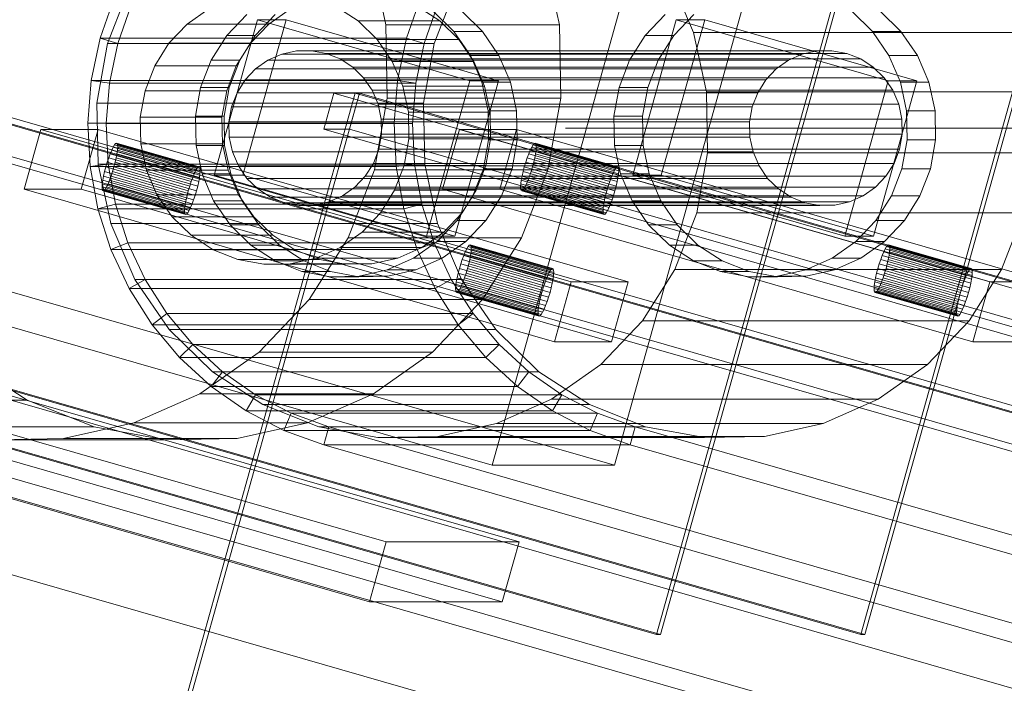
# Model space of a CAD drawing. Header units: millimetres. Extents: x -2233 to 61924, y -68080 to 6847.
# Tile 722 of 1022: x 18912 to 19071, y 2611 to 2717. Entities that reach past the tile are written whole.
import ezdxf

# ---------------------------------------------------------------- set-up
doc = ezdxf.new("R2010")
doc.units = ezdxf.units.MM
doc.layers.add('COTAS_P', color=1, linetype='Continuous', lineweight=0)
doc.layers.add('lateral_C10', color=7, linetype='Continuous', lineweight=0)
doc.dimstyles.new('R19_100', dxfattribs={"dimtxt": 250, "dimasz": 150, "dimexe": 150, "dimexo": 80, "dimgap": 100, "dimtad": 1, "dimtih": 1, "dimtoh": 1, "dimdsep": 46, "dimcen": 0.09, "dimadec": 0, "dimazin": 0, "dimtfac": 1, "dimtdec": 4, "dimtofl": 0, "dimtmove": 0, "dimatfit": 3, "dimfxl": 1, "dimtolj": 1, "dimtzin": 0, "dimarcsym": 0})

# ---------------------------------------------------------------- blocks, each defined once
blk = doc.blocks.new('DIM_R27_4')
at = {"layer": 'COTAS_P'}
for p, q in [((15248.37, 1279.09), (24311.82, 4109.09)), ((24311.82, 4109.09), (24155.23, 4107.34)), ((24311.82, 4109.09), (24182.05, 4021.43)), ((24580.07, 3250), (24311.82, 4109.09)), ((15248.37, 1279.09), (15378.14, 1366.76)), ((15248.37, 1279.09), (15404.97, 1280.85)), ((15516.62, 420), (15248.37, 1279.09))]:
    blk.add_line(p, q, dxfattribs=at)
blk.add_text('9495 P', height=250, rotation=17.3406, dxfattribs=at).set_placement((19750.29, 2789.55))
blk = doc.blocks.new('DIM_R27_20')
at = {"layer": 'COTAS_P'}
for p, q in [((19000, 2700), (19400, 2700)), ((19400, 2700), (19355, 2550)), ((19400, 0), (19400, 2700)), ((19400, 2700), (19445, 2550)), ((19400, 0), (19355, 150)), ((19400, 0), (19445, 150)), ((19000, 0), (19400, 0))]:
    blk.add_line(p, q, dxfattribs=at)
blk.add_text('2700 P', height=250, rotation=90, dxfattribs=at).set_placement((19300, 1350))

msp = doc.modelspace()

# ---------------------------------------------------------------- linework, layer by layer
at = {"layer": 'lateral_C10'}
for p, q in [((19057.692, 2772.386), (19014.653, 2618.451)), ((19015.31, 2618.451), (19058.349, 2772.386)), ((19090.572, 2772.386), (19047.533, 2618.451)), ((19048.19, 2618.451), (19091.229, 2772.386)), ((19017.759, 2751.545), (18988.17, 2645.715)), ((19007.898, 2645.715), (19037.487, 2751.545)), ((18971.053, 2716.595), (18968.581, 2728.087)), ((18996.529, 2728.087), (18999.001, 2716.595)), ((19020.622, 2715.388), (19016.759, 2724.374)), ((18929.781, 2722.758), (18926.246, 2713.635)), ((18978.853, 2713.635), (18982.389, 2722.758)), ((18927.334, 2720.985), (18925.043, 2714.453)), ((18927.89, 2713.635), (18930.051, 2719.797)), ((18974.362, 2714.453), (18976.654, 2720.985)), ((18979.371, 2719.797), (18977.209, 2713.635)), ((18942.568, 2719.209), (18939.075, 2716.748)), ((18948.646, 2718.27), (18945.425, 2714.883)), ((18950.028, 2714.883), (18953.249, 2718.27)), ((18952.226, 2716.748), (18955.72, 2719.209)), ((18966.603, 2717.259), (18963.024, 2719.589)), ((18976.175, 2719.589), (18979.755, 2717.259)), ((18982.018, 2715.563), (18978.677, 2718.828)), ((18983.28, 2718.828), (18986.621, 2715.563)), ((19016.049, 2718.27), (19012.828, 2714.883)), ((19017.431, 2714.883), (19020.652, 2718.27)), ((19049.422, 2715.563), (19046.081, 2718.828)), ((19050.684, 2718.828), (19054.025, 2715.563)), ((18939.075, 2716.748), (18936.122, 2713.643)), ((18939.075, 2716.748), (18952.226, 2716.748)), ((18943.418, 2692.401), (18950.411, 2717.416)), ((18948.021, 2692.401), (18955.015, 2717.416)), ((18949.274, 2713.643), (18952.226, 2716.748)), ((18984.576, 2707.599), (18950.411, 2717.416)), ((18950.411, 2717.416), (18955.015, 2717.416)), ((18955.015, 2717.416), (18989.179, 2707.599)), ((18969.666, 2714.266), (18966.603, 2717.259)), ((18966.603, 2717.259), (18979.755, 2717.259)), ((18971.266, 2704.835), (18971.053, 2716.595)), ((18971.053, 2716.595), (18999.001, 2716.595)), ((18979.755, 2717.259), (18982.818, 2714.266)), ((18999.001, 2716.595), (18999.213, 2704.835)), ((19010.821, 2692.401), (19017.815, 2717.416)), ((19015.424, 2692.401), (19022.418, 2717.416)), ((19051.979, 2707.599), (19017.815, 2717.416)), ((19017.815, 2717.416), (19022.418, 2717.416)), ((19022.418, 2717.416), (19056.582, 2707.599)), ((18945.425, 2714.883), (18942.918, 2710.924)), ((18945.425, 2714.883), (18950.028, 2714.883)), ((18947.521, 2710.924), (18950.028, 2714.883)), ((18984.667, 2711.699), (18982.018, 2715.563)), ((18982.018, 2715.563), (18986.621, 2715.563)), ((18986.621, 2715.563), (18989.27, 2711.699)), ((19012.828, 2714.883), (19010.321, 2710.924)), ((19012.828, 2714.883), (19017.431, 2714.883)), ((19014.924, 2710.924), (19017.431, 2714.883)), ((19022.682, 2705.812), (19020.622, 2715.388)), ((19020.622, 2715.388), (19073.23, 2715.388)), ((19052.07, 2711.699), (19049.422, 2715.563)), ((19049.422, 2715.563), (19054.025, 2715.563)), ((19054.025, 2715.563), (19056.674, 2711.699)), ((18925.043, 2714.453), (18923.612, 2707.674)), ((18926.246, 2713.635), (18924.534, 2703.988)), ((18927.89, 2713.635), (18925.043, 2714.453)), ((18925.043, 2714.453), (18974.362, 2714.453)), ((18978.853, 2713.635), (18926.246, 2713.635)), ((18926.54, 2707.24), (18927.89, 2713.635)), ((18977.209, 2713.635), (18927.89, 2713.635)), ((18936.122, 2713.643), (18933.824, 2710.014)), ((18936.122, 2713.643), (18949.274, 2713.643)), ((18946.976, 2710.014), (18949.274, 2713.643)), ((18972.094, 2710.724), (18969.666, 2714.266)), ((18969.666, 2714.266), (18982.818, 2714.266)), ((18972.932, 2707.674), (18974.362, 2714.453)), ((18974.362, 2714.453), (18977.209, 2713.635)), ((18977.209, 2713.635), (18975.86, 2707.24)), ((18977.141, 2703.988), (18978.853, 2713.635)), ((18982.818, 2714.266), (18985.246, 2710.724)), ((18954.283, 2711.893), (18952.068, 2710.914)), ((18956.645, 2712.415), (18954.283, 2711.893)), ((18954.283, 2711.893), (19038.127, 2711.893)), ((18959.062, 2712.46), (18956.645, 2712.415)), ((18956.645, 2712.415), (19040.489, 2712.415)), ((18961.441, 2712.026), (18959.062, 2712.46)), ((18959.062, 2712.46), (19042.905, 2712.46)), ((18963.69, 2711.13), (18961.441, 2712.026)), ((18961.441, 2712.026), (19045.284, 2712.026)), ((18986.521, 2707.386), (18984.667, 2711.699)), ((18984.667, 2711.699), (18989.27, 2711.699)), ((18989.27, 2711.699), (18991.124, 2707.386)), ((19035.911, 2710.914), (19038.127, 2711.893)), ((19038.127, 2711.893), (19040.489, 2712.415)), ((19040.489, 2712.415), (19042.905, 2712.46)), ((19042.905, 2712.46), (19045.284, 2712.026)), ((19045.284, 2712.026), (19047.534, 2711.13)), ((19053.925, 2707.386), (19052.07, 2711.699)), ((19052.07, 2711.699), (19056.674, 2711.699)), ((19056.674, 2711.699), (19058.528, 2707.386)), ((18942.918, 2710.924), (18941.22, 2706.545)), ((18942.918, 2710.924), (18947.521, 2710.924)), ((18945.824, 2706.545), (18947.521, 2710.924)), ((18952.068, 2710.914), (18950.083, 2709.516)), ((18952.068, 2710.914), (19035.911, 2710.914)), ((18965.724, 2709.806), (18963.69, 2711.13)), ((18963.69, 2711.13), (19047.534, 2711.13)), ((18973.794, 2706.771), (18972.094, 2710.724)), ((18972.094, 2710.724), (18985.246, 2710.724)), ((18985.246, 2710.724), (18986.946, 2706.771)), ((19010.321, 2710.924), (19008.624, 2706.545)), ((19010.321, 2710.924), (19014.924, 2710.924)), ((19013.227, 2706.545), (19014.924, 2710.924)), ((19033.926, 2709.516), (19035.911, 2710.914)), ((19047.534, 2711.13), (19049.568, 2709.806)), ((18933.824, 2710.014), (18932.268, 2705.999)), ((18933.824, 2710.014), (18946.976, 2710.014)), ((18945.42, 2705.999), (18946.976, 2710.014)), ((18950.083, 2709.516), (18948.405, 2707.752)), ((18950.083, 2709.516), (19033.926, 2709.516)), ((18967.465, 2708.106), (18965.724, 2709.806)), ((18965.724, 2709.806), (19049.568, 2709.806)), ((19032.249, 2707.752), (19033.926, 2709.516)), ((19049.568, 2709.806), (19051.308, 2708.106)), ((18923.612, 2707.674), (18923.067, 2700.763)), ((18926.54, 2707.24), (18923.612, 2707.674)), ((18923.612, 2707.674), (18972.932, 2707.674)), ((18926.026, 2700.72), (18926.54, 2707.24)), ((18975.86, 2707.24), (18926.54, 2707.24)), ((18948.405, 2707.752), (18947.1, 2705.689)), ((18948.405, 2707.752), (19032.249, 2707.752)), ((18968.844, 2706.093), (18967.465, 2708.106)), ((18967.465, 2708.106), (19051.308, 2708.106)), ((18972.386, 2700.763), (18972.932, 2707.674)), ((18972.932, 2707.674), (18975.86, 2707.24)), ((18975.86, 2707.24), (18975.345, 2700.72)), ((18984.576, 2707.599), (18977.582, 2682.584)), ((18982.185, 2682.584), (18989.179, 2707.599)), ((18989.179, 2707.599), (18984.576, 2707.599)), ((18987.51, 2702.79), (18986.521, 2707.386)), ((18986.521, 2707.386), (18991.124, 2707.386)), ((18991.124, 2707.386), (18992.113, 2702.79)), ((19030.943, 2705.689), (19032.249, 2707.752)), ((19051.979, 2707.599), (19044.985, 2682.584)), ((19049.589, 2682.584), (19056.582, 2707.599)), ((19051.308, 2708.106), (19052.687, 2706.093)), ((19056.582, 2707.599), (19051.979, 2707.599)), ((19054.913, 2702.79), (19053.925, 2707.386)), ((19053.925, 2707.386), (19058.528, 2707.386)), ((19058.528, 2707.386), (19059.516, 2702.79)), ((27725.675, 167.441), (18892.814, 2705.62)), ((18893.471, 2705.62), (27726.332, 167.441)), ((18896.924, 2705.62), (27729.785, 167.441)), ((18932.268, 2705.999), (18931.515, 2701.755)), ((18945.42, 2705.999), (18932.268, 2705.999)), ((18937.622, 2603.637), (18966.136, 2705.62)), ((18938.28, 2603.637), (18966.793, 2705.62)), ((18941.22, 2706.545), (18940.399, 2701.914)), ((18945.824, 2706.545), (18941.22, 2706.545)), ((18944.667, 2701.755), (18945.42, 2705.999)), ((18945.002, 2701.914), (18945.824, 2706.545)), ((18947.1, 2705.689), (18946.216, 2703.409)), ((18947.1, 2705.689), (19030.943, 2705.689)), ((18961.069, 2699.847), (18962.683, 2705.62)), ((27795.544, 167.441), (18962.683, 2705.62)), ((18962.683, 2705.62), (18966.793, 2705.62)), ((18965.179, 2699.847), (18966.793, 2705.62)), ((27798.997, 167.441), (18966.136, 2705.62)), ((18966.136, 2705.62), (18966.793, 2705.62)), ((18966.793, 2705.62), (27799.654, 167.441)), ((18969.81, 2703.847), (18968.844, 2706.093)), ((18968.844, 2706.093), (19052.687, 2706.093)), ((18974.7, 2702.557), (18973.794, 2706.771)), ((18973.794, 2706.771), (18986.946, 2706.771)), ((18986.946, 2706.771), (18987.852, 2702.557)), ((19008.624, 2706.545), (19007.802, 2701.914)), ((19013.227, 2706.545), (19008.624, 2706.545)), ((19012.405, 2701.914), (19013.227, 2706.545)), ((19022.859, 2696.012), (19022.682, 2705.812)), ((19022.682, 2705.812), (19075.289, 2705.812)), ((19030.059, 2703.409), (19030.943, 2705.689)), ((19052.687, 2706.093), (19053.653, 2703.847)), ((18924.534, 2703.988), (18924.711, 2694.188)), ((18924.534, 2703.988), (18977.141, 2703.988)), ((18969.211, 2693.259), (18971.266, 2704.835)), ((18970.325, 2701.453), (18969.81, 2703.847)), ((18969.81, 2703.847), (19053.653, 2703.847)), ((18971.266, 2704.835), (18999.213, 2704.835)), ((18977.318, 2694.188), (18977.141, 2703.988)), ((18999.213, 2704.835), (18997.159, 2693.259)), ((19053.653, 2703.847), (19054.168, 2701.453)), ((18946.216, 2703.409), (18945.788, 2700.997)), ((19030.059, 2703.409), (18946.216, 2703.409)), ((18974.778, 2698.245), (18974.7, 2702.557)), ((18974.7, 2702.557), (18987.852, 2702.557)), ((18987.595, 2698.086), (18987.51, 2702.79)), ((18987.51, 2702.79), (18992.113, 2702.79)), ((18987.852, 2702.557), (18987.93, 2698.245)), ((18992.113, 2702.79), (18992.198, 2698.086)), ((19029.631, 2700.997), (19030.059, 2703.409)), ((19054.998, 2698.086), (19054.913, 2702.79)), ((19054.913, 2702.79), (19059.516, 2702.79)), ((19059.516, 2702.79), (19059.601, 2698.086)), ((18926.026, 2700.72), (18923.067, 2700.763)), ((18923.067, 2700.763), (18923.416, 2693.84)), ((18923.067, 2700.763), (18972.386, 2700.763)), ((18926.355, 2694.188), (18926.026, 2700.72)), ((18975.345, 2700.72), (18926.026, 2700.72)), ((18931.515, 2701.755), (18931.593, 2697.443)), ((18931.515, 2701.755), (18944.667, 2701.755)), ((18940.399, 2701.914), (18940.484, 2697.21)), ((18940.399, 2701.914), (18945.002, 2701.914)), ((18944.745, 2697.443), (18944.667, 2701.755)), ((18945.087, 2697.21), (18945.002, 2701.914)), ((18945.788, 2700.997), (18945.832, 2698.547)), ((18945.788, 2700.997), (19029.631, 2700.997)), ((18970.369, 2699.003), (18970.325, 2701.453)), ((18970.325, 2701.453), (19054.168, 2701.453)), ((18972.735, 2693.84), (18972.386, 2700.763)), ((18972.386, 2700.763), (18975.345, 2700.72)), ((18975.345, 2700.72), (18975.674, 2694.188)), ((19007.802, 2701.914), (19007.887, 2697.21)), ((19007.802, 2701.914), (19012.405, 2701.914)), ((19012.49, 2697.21), (19012.405, 2701.914)), ((19029.675, 2698.547), (19029.631, 2700.997)), ((19054.168, 2701.453), (19054.212, 2699.003)), ((18891.2, 2699.847), (27724.061, 161.669)), ((27728.171, 161.669), (18895.31, 2699.847)), ((18912.803, 2690.143), (18915.493, 2699.764)), ((19000.903, 2675.221), (18915.493, 2699.764)), ((18915.493, 2699.764), (18924.699, 2699.764)), ((18922.009, 2690.143), (18924.699, 2699.764)), ((18924.699, 2699.764), (19010.11, 2675.221)), ((18965.179, 2699.847), (18961.069, 2699.847)), ((18961.069, 2699.847), (27793.93, 161.669)), ((27798.04, 161.669), (18965.179, 2699.847)), ((18980.206, 2690.143), (18982.896, 2699.764)), ((19068.307, 2675.221), (18982.896, 2699.764)), ((18982.896, 2699.764), (18992.103, 2699.764)), ((18989.413, 2690.143), (18992.103, 2699.764)), ((18992.103, 2699.764), (19077.513, 2675.221)), ((18927.539, 2697.509), (18927.354, 2697.29)), ((18927.688, 2697.583), (18927.539, 2697.509)), ((18940.825, 2693.691), (18927.539, 2697.509)), ((18927.796, 2697.509), (18927.688, 2697.583)), ((18940.974, 2693.765), (18927.688, 2697.583)), ((18927.858, 2697.29), (18927.796, 2697.509)), ((18941.082, 2693.691), (18927.796, 2697.509)), ((18931.593, 2697.443), (18932.499, 2693.229)), ((18931.593, 2697.443), (18944.745, 2697.443)), ((18945.651, 2693.229), (18944.745, 2697.443)), ((18945.832, 2698.547), (18946.347, 2696.153)), ((18945.832, 2698.547), (19029.675, 2698.547)), ((18969.941, 2696.591), (18970.369, 2699.003)), ((18970.369, 2699.003), (19054.212, 2699.003)), ((18974.024, 2694.001), (18974.778, 2698.245)), ((18974.778, 2698.245), (18987.93, 2698.245)), ((18986.773, 2693.455), (18987.595, 2698.086)), ((18987.93, 2698.245), (18987.176, 2694.001)), ((18987.595, 2698.086), (18992.198, 2698.086)), ((18992.198, 2698.086), (18991.376, 2693.455)), ((18994.943, 2697.509), (18994.758, 2697.29)), ((18995.092, 2697.583), (18994.943, 2697.509)), ((19008.229, 2693.691), (18994.943, 2697.509)), ((18995.199, 2697.509), (18995.092, 2697.583)), ((19008.378, 2693.765), (18995.092, 2697.583)), ((18995.261, 2697.29), (18995.199, 2697.509)), ((19008.485, 2693.691), (18995.199, 2697.509)), ((19030.19, 2696.153), (19029.675, 2698.547)), ((19054.212, 2699.003), (19053.784, 2696.591)), ((19054.176, 2693.455), (19054.998, 2698.086)), ((19054.998, 2698.086), (19059.601, 2698.086)), ((19059.601, 2698.086), (19058.78, 2693.455)), ((19078.4, 2592.385), (18717.777, 2696.012)), ((18772.029, 2696.012), (19132.652, 2592.385)), ((18926.663, 2695.872), (18926.416, 2695.207)), ((18926.908, 2696.456), (18926.663, 2695.872)), ((18939.949, 2692.055), (18926.663, 2695.872)), ((18927.141, 2696.934), (18926.908, 2696.456)), ((18940.194, 2692.638), (18926.908, 2696.456)), ((18927.354, 2697.29), (18927.141, 2696.934)), ((18940.427, 2693.116), (18927.141, 2696.934)), ((18940.641, 2693.472), (18927.354, 2697.29)), ((18927.631, 2695.207), (18927.757, 2695.872)), ((18927.757, 2695.872), (18927.838, 2696.456)), ((18941.043, 2692.055), (18927.757, 2695.872)), ((18927.838, 2696.456), (18927.872, 2696.934)), ((18941.124, 2692.638), (18927.838, 2696.456)), ((18927.872, 2696.934), (18927.858, 2697.29)), ((18941.144, 2693.472), (18927.858, 2697.29)), ((18941.158, 2693.116), (18927.872, 2696.934)), ((18940.484, 2697.21), (18941.472, 2692.614)), ((18940.484, 2697.21), (18945.087, 2697.21)), ((18946.075, 2692.614), (18945.087, 2697.21)), ((18946.347, 2696.153), (18947.313, 2693.907)), ((18946.347, 2696.153), (19030.19, 2696.153)), ((18969.057, 2694.311), (18969.941, 2696.591)), ((18969.941, 2696.591), (19053.784, 2696.591)), ((18994.067, 2695.872), (18993.82, 2695.207)), ((18994.311, 2696.456), (18994.067, 2695.872)), ((19007.353, 2692.055), (18994.067, 2695.872)), ((18994.545, 2696.934), (18994.311, 2696.456)), ((19007.598, 2692.638), (18994.311, 2696.456)), ((18994.758, 2697.29), (18994.545, 2696.934)), ((19007.831, 2693.116), (18994.545, 2696.934)), ((19008.044, 2693.472), (18994.758, 2697.29)), ((18995.035, 2695.207), (18995.16, 2695.872)), ((18995.16, 2695.872), (18995.241, 2696.456)), ((19008.446, 2692.055), (18995.16, 2695.872)), ((18995.241, 2696.456), (18995.276, 2696.934)), ((19008.528, 2692.638), (18995.241, 2696.456)), ((18995.276, 2696.934), (18995.261, 2697.29)), ((19008.547, 2693.472), (18995.261, 2697.29)), ((19008.562, 2693.116), (18995.276, 2696.934)), ((19007.887, 2697.21), (19008.876, 2692.614)), ((19007.887, 2697.21), (19012.49, 2697.21)), ((19013.479, 2692.614), (19012.49, 2697.21)), ((19021.147, 2686.365), (19022.859, 2696.012)), ((19022.859, 2696.012), (19075.466, 2696.012)), ((19031.156, 2693.907), (19030.19, 2696.153)), ((19053.784, 2696.591), (19052.9, 2694.311)), ((18926.177, 2694.485), (18925.954, 2693.734)), ((18926.416, 2695.207), (18926.177, 2694.485)), ((18939.463, 2690.667), (18926.177, 2694.485)), ((18939.702, 2691.389), (18926.416, 2695.207)), ((18927.27, 2693.734), (18927.467, 2694.485)), ((18927.467, 2694.485), (18927.631, 2695.207)), ((18940.753, 2690.667), (18927.467, 2694.485)), ((18940.917, 2691.389), (18927.631, 2695.207)), ((18967.751, 2692.248), (18969.057, 2694.311)), ((18969.057, 2694.311), (19052.9, 2694.311)), ((18993.581, 2694.485), (18993.358, 2693.734)), ((18993.82, 2695.207), (18993.581, 2694.485)), ((19006.867, 2690.667), (18993.581, 2694.485)), ((19007.106, 2691.389), (18993.82, 2695.207)), ((18994.673, 2693.734), (18994.87, 2694.485)), ((18994.87, 2694.485), (18995.035, 2695.207)), ((19008.157, 2690.667), (18994.87, 2694.485)), ((19008.321, 2691.389), (18995.035, 2695.207)), ((19052.9, 2694.311), (19051.595, 2692.248)), ((18926.355, 2694.188), (18923.416, 2693.84)), ((18923.416, 2693.84), (18924.653, 2687.021)), ((18923.416, 2693.84), (18972.735, 2693.84)), ((18924.711, 2694.188), (18926.77, 2684.612)), ((18924.711, 2694.188), (18977.318, 2694.188)), ((18925.757, 2692.984), (18925.593, 2692.262)), ((18925.954, 2693.734), (18925.757, 2692.984)), ((18939.043, 2689.166), (18925.757, 2692.984)), ((18939.241, 2689.917), (18925.954, 2693.734)), ((18927.522, 2687.756), (18926.355, 2694.188)), ((18975.674, 2694.188), (18926.355, 2694.188)), ((18926.808, 2692.262), (18927.047, 2692.984)), ((18927.047, 2692.984), (18927.27, 2693.734)), ((18940.333, 2689.166), (18927.047, 2692.984)), ((18927.27, 2693.734), (18940.556, 2689.917)), ((18932.499, 2693.229), (18934.199, 2689.276)), ((18932.499, 2693.229), (18945.651, 2693.229)), ((18940.194, 2692.638), (18940.427, 2693.116)), ((18940.427, 2693.116), (18940.641, 2693.472)), ((18940.641, 2693.472), (18940.825, 2693.691)), ((18940.825, 2693.691), (18940.974, 2693.765)), ((18940.974, 2693.765), (18941.082, 2693.691)), ((18941.082, 2693.691), (18941.144, 2693.472)), ((18941.158, 2693.116), (18941.124, 2692.638)), ((18941.144, 2693.472), (18941.158, 2693.116)), ((18947.351, 2689.276), (18945.651, 2693.229)), ((18947.313, 2693.907), (18948.692, 2691.894)), ((18947.313, 2693.907), (19031.156, 2693.907)), ((18964.968, 2682.311), (18969.211, 2693.259)), ((18969.211, 2693.259), (18997.159, 2693.259)), ((18972.469, 2689.986), (18974.024, 2694.001)), ((18972.735, 2693.84), (18975.674, 2694.188)), ((18973.973, 2687.021), (18972.735, 2693.84)), ((18974.024, 2694.001), (18987.176, 2694.001)), ((18975.674, 2694.188), (18976.842, 2687.756)), ((18979.378, 2684.612), (18977.318, 2694.188)), ((18985.076, 2689.076), (18986.773, 2693.455)), ((18987.176, 2694.001), (18985.621, 2689.986)), ((18986.773, 2693.455), (18991.376, 2693.455)), ((18991.376, 2693.455), (18989.679, 2689.076)), ((18997.159, 2693.259), (18992.916, 2682.311)), ((18993.161, 2692.984), (18992.996, 2692.262)), ((18993.358, 2693.734), (18993.161, 2692.984)), ((19006.447, 2689.166), (18993.161, 2692.984)), ((19006.644, 2689.917), (18993.358, 2693.734)), ((18994.211, 2692.262), (18994.451, 2692.984)), ((18994.451, 2692.984), (18994.673, 2693.734)), ((19007.737, 2689.166), (18994.451, 2692.984)), ((18994.673, 2693.734), (19007.959, 2689.917)), ((19007.598, 2692.638), (19007.831, 2693.116)), ((19007.831, 2693.116), (19008.044, 2693.472)), ((19008.044, 2693.472), (19008.229, 2693.691)), ((19008.229, 2693.691), (19008.378, 2693.765)), ((19008.378, 2693.765), (19008.485, 2693.691)), ((19008.485, 2693.691), (19008.547, 2693.472)), ((19008.562, 2693.116), (19008.528, 2692.638)), ((19008.547, 2693.472), (19008.562, 2693.116)), ((19032.535, 2691.894), (19031.156, 2693.907)), ((19052.479, 2689.076), (19054.176, 2693.455)), ((19054.176, 2693.455), (19058.78, 2693.455)), ((19058.78, 2693.455), (19057.082, 2689.076)), ((18925.467, 2691.596), (18925.386, 2691.013)), ((18925.593, 2692.262), (18925.467, 2691.596)), ((18938.754, 2687.778), (18925.467, 2691.596)), ((18938.879, 2688.444), (18925.593, 2692.262)), ((18926.316, 2691.013), (18926.561, 2691.596)), ((18926.561, 2691.596), (18926.808, 2692.262)), ((18939.847, 2687.778), (18926.561, 2691.596)), ((18940.094, 2688.444), (18926.808, 2692.262)), ((18939.463, 2690.667), (18939.702, 2691.389)), ((18939.702, 2691.389), (18939.949, 2692.055)), ((18939.949, 2692.055), (18940.194, 2692.638)), ((18940.917, 2691.389), (18940.753, 2690.667)), ((18941.043, 2692.055), (18940.917, 2691.389)), ((18941.124, 2692.638), (18941.043, 2692.055)), ((18941.472, 2692.614), (18943.326, 2688.301)), ((18941.472, 2692.614), (18946.075, 2692.614)), ((18948.021, 2692.401), (18943.418, 2692.401)), ((18943.418, 2692.401), (18977.582, 2682.584)), ((18947.93, 2688.301), (18946.075, 2692.614)), ((18982.185, 2682.584), (18948.021, 2692.401)), ((18948.692, 2691.894), (18950.432, 2690.194)), ((18948.692, 2691.894), (19032.535, 2691.894)), ((18966.074, 2690.484), (18967.751, 2692.248)), ((18967.751, 2692.248), (19051.595, 2692.248)), ((18992.871, 2691.596), (18992.79, 2691.013)), ((18992.996, 2692.262), (18992.871, 2691.596)), ((19006.157, 2687.778), (18992.871, 2691.596)), ((19006.282, 2688.444), (18992.996, 2692.262)), ((18993.72, 2691.013), (18993.965, 2691.596)), ((18993.965, 2691.596), (18994.211, 2692.262)), ((19007.251, 2687.778), (18993.965, 2691.596)), ((19007.498, 2688.444), (18994.211, 2692.262)), ((19006.867, 2690.667), (19007.106, 2691.389)), ((19007.106, 2691.389), (19007.353, 2692.055)), ((19007.353, 2692.055), (19007.598, 2692.638)), ((19008.321, 2691.389), (19008.157, 2690.667)), ((19008.446, 2692.055), (19008.321, 2691.389)), ((19008.528, 2692.638), (19008.446, 2692.055)), ((19008.876, 2692.614), (19010.73, 2688.301)), ((19008.876, 2692.614), (19013.479, 2692.614)), ((19015.424, 2692.401), (19010.821, 2692.401)), ((19010.821, 2692.401), (19044.985, 2682.584)), ((19015.333, 2688.301), (19013.479, 2692.614)), ((19049.589, 2682.584), (19015.424, 2692.401)), ((19034.276, 2690.194), (19032.535, 2691.894)), ((19051.595, 2692.248), (19049.917, 2690.484)), ((18922.009, 2690.143), (18912.803, 2690.143)), ((18912.803, 2690.143), (18998.214, 2665.6)), ((19007.42, 2665.6), (18922.009, 2690.143)), ((18925.386, 2691.013), (18925.352, 2690.535)), ((18925.352, 2690.535), (18925.366, 2690.179)), ((18938.638, 2686.717), (18925.352, 2690.535)), ((18925.366, 2690.179), (18925.428, 2689.96)), ((18938.652, 2686.361), (18925.366, 2690.179)), ((18938.672, 2687.195), (18925.386, 2691.013)), ((18925.428, 2689.96), (18925.536, 2689.886)), ((18938.715, 2686.142), (18925.428, 2689.96)), ((18925.536, 2689.886), (18925.685, 2689.96)), ((18938.822, 2686.068), (18925.536, 2689.886)), ((18925.685, 2689.96), (18925.87, 2690.179)), ((18938.971, 2686.142), (18925.685, 2689.96)), ((18925.87, 2690.179), (18926.083, 2690.535)), ((18939.156, 2686.361), (18925.87, 2690.179)), ((18926.083, 2690.535), (18926.316, 2691.013)), ((18939.369, 2686.717), (18926.083, 2690.535)), ((18939.602, 2687.195), (18926.316, 2691.013)), ((18939.043, 2689.166), (18939.241, 2689.917)), ((18939.241, 2689.917), (18939.463, 2690.667)), ((18940.556, 2689.917), (18940.333, 2689.166)), ((18940.753, 2690.667), (18940.556, 2689.917)), ((18950.432, 2690.194), (18952.466, 2688.87)), ((18950.432, 2690.194), (19034.276, 2690.194)), ((18964.089, 2689.086), (18966.074, 2690.484)), ((18966.074, 2690.484), (19049.917, 2690.484)), ((18970.171, 2686.357), (18972.469, 2689.986)), ((18972.469, 2689.986), (18985.621, 2689.986)), ((18989.413, 2690.143), (18980.206, 2690.143)), ((18980.206, 2690.143), (19065.617, 2665.6)), ((18985.621, 2689.986), (18983.322, 2686.357)), ((19074.823, 2665.6), (18989.413, 2690.143)), ((18992.79, 2691.013), (18992.756, 2690.535)), ((18992.756, 2690.535), (18992.77, 2690.179)), ((19006.042, 2686.717), (18992.756, 2690.535)), ((18992.77, 2690.179), (18992.832, 2689.96)), ((19006.056, 2686.361), (18992.77, 2690.179)), ((19006.076, 2687.195), (18992.79, 2691.013)), ((18992.832, 2689.96), (18992.94, 2689.886)), ((19006.118, 2686.142), (18992.832, 2689.96)), ((18992.94, 2689.886), (18993.089, 2689.96)), ((19006.226, 2686.068), (18992.94, 2689.886)), ((18993.089, 2689.96), (18993.273, 2690.179)), ((19006.375, 2686.142), (18993.089, 2689.96)), ((18993.273, 2690.179), (18993.486, 2690.535)), ((19006.559, 2686.361), (18993.273, 2690.179)), ((18993.486, 2690.535), (18993.72, 2691.013)), ((19006.772, 2686.717), (18993.486, 2690.535)), ((19007.006, 2687.195), (18993.72, 2691.013)), ((19006.447, 2689.166), (19006.644, 2689.917)), ((19006.644, 2689.917), (19006.867, 2690.667)), ((19007.959, 2689.917), (19007.737, 2689.166)), ((19008.157, 2690.667), (19007.959, 2689.917)), ((19036.31, 2688.87), (19034.276, 2690.194)), ((19049.917, 2690.484), (19047.932, 2689.086)), ((18934.199, 2689.276), (18936.626, 2685.734)), ((18934.199, 2689.276), (18947.351, 2689.276)), ((18938.754, 2687.778), (18938.879, 2688.444)), ((18938.879, 2688.444), (18939.043, 2689.166)), ((18940.094, 2688.444), (18939.847, 2687.778)), ((18940.333, 2689.166), (18940.094, 2688.444)), ((18943.326, 2688.301), (18945.975, 2684.437)), ((18943.326, 2688.301), (18947.93, 2688.301)), ((18949.778, 2685.734), (18947.351, 2689.276)), ((18950.578, 2684.437), (18947.93, 2688.301)), ((18952.466, 2688.87), (18954.716, 2687.974)), ((18952.466, 2688.87), (19036.31, 2688.87)), ((18954.716, 2687.974), (18957.095, 2687.54)), ((18954.716, 2687.974), (19038.559, 2687.974)), ((18959.511, 2687.585), (18961.873, 2688.107)), ((18961.873, 2688.107), (18964.089, 2689.086)), ((18961.873, 2688.107), (19045.717, 2688.107)), ((18964.089, 2689.086), (19047.932, 2689.086)), ((18982.569, 2685.117), (18985.076, 2689.076)), ((18985.076, 2689.076), (18989.679, 2689.076)), ((18989.679, 2689.076), (18987.172, 2685.117)), ((19006.157, 2687.778), (19006.282, 2688.444)), ((19006.282, 2688.444), (19006.447, 2689.166)), ((19007.498, 2688.444), (19007.251, 2687.778)), ((19007.737, 2689.166), (19007.498, 2688.444)), ((19010.73, 2688.301), (19013.379, 2684.437)), ((19010.73, 2688.301), (19015.333, 2688.301)), ((19017.982, 2684.437), (19015.333, 2688.301)), ((19038.559, 2687.974), (19036.31, 2688.87)), ((19040.938, 2687.54), (19038.559, 2687.974)), ((19045.717, 2688.107), (19043.355, 2687.585)), ((19047.932, 2689.086), (19045.717, 2688.107)), ((19049.972, 2685.117), (19052.479, 2689.076)), ((19052.479, 2689.076), (19057.082, 2689.076)), ((19057.082, 2689.076), (19054.575, 2685.117)), ((18927.522, 2687.756), (18924.653, 2687.021)), ((18924.653, 2687.021), (18926.758, 2680.425)), ((18924.653, 2687.021), (18973.973, 2687.021)), ((18929.508, 2681.533), (18927.522, 2687.756)), ((18976.842, 2687.756), (18927.522, 2687.756)), ((18938.638, 2686.717), (18938.672, 2687.195)), ((18938.652, 2686.361), (18938.638, 2686.717)), ((18938.715, 2686.142), (18938.652, 2686.361)), ((18938.672, 2687.195), (18938.754, 2687.778)), ((18939.156, 2686.361), (18938.971, 2686.142)), ((18939.369, 2686.717), (18939.156, 2686.361)), ((18939.602, 2687.195), (18939.369, 2686.717)), ((18939.847, 2687.778), (18939.602, 2687.195)), ((18957.095, 2687.54), (18959.511, 2687.585)), ((18957.095, 2687.54), (19040.938, 2687.54)), ((18959.511, 2687.585), (19043.355, 2687.585)), ((18967.218, 2683.252), (18970.171, 2686.357)), ((18970.171, 2686.357), (18983.322, 2686.357)), ((18973.973, 2687.021), (18976.842, 2687.756)), ((18976.077, 2680.425), (18973.973, 2687.021)), ((18976.842, 2687.756), (18978.827, 2681.533)), ((18983.322, 2686.357), (18980.37, 2683.252)), ((19006.042, 2686.717), (19006.076, 2687.195)), ((19006.056, 2686.361), (19006.042, 2686.717)), ((19006.118, 2686.142), (19006.056, 2686.361)), ((19006.076, 2687.195), (19006.157, 2687.778)), ((19006.559, 2686.361), (19006.375, 2686.142)), ((19006.772, 2686.717), (19006.559, 2686.361)), ((19007.006, 2687.195), (19006.772, 2686.717)), ((19007.251, 2687.778), (19007.006, 2687.195)), ((19017.611, 2677.242), (19021.147, 2686.365)), ((19021.147, 2686.365), (19073.754, 2686.365)), ((19043.355, 2687.585), (19040.938, 2687.54)), ((19073.754, 2686.365), (19070.219, 2677.242)), ((18936.626, 2685.734), (18939.689, 2682.741)), ((18936.626, 2685.734), (18949.778, 2685.734)), ((18938.822, 2686.068), (18938.715, 2686.142)), ((18938.971, 2686.142), (18938.822, 2686.068)), ((18952.841, 2682.741), (18949.778, 2685.734)), ((18979.348, 2681.73), (18982.569, 2685.117)), ((18982.569, 2685.117), (18987.172, 2685.117)), ((18987.172, 2685.117), (18983.951, 2681.73)), ((19006.226, 2686.068), (19006.118, 2686.142)), ((19006.375, 2686.142), (19006.226, 2686.068)), ((19046.751, 2681.73), (19049.972, 2685.117)), ((19049.972, 2685.117), (19054.575, 2685.117)), ((19054.575, 2685.117), (19051.354, 2681.73)), ((18714.55, 2684.467), (19075.173, 2580.839)), ((19129.424, 2580.839), (18768.801, 2684.467)), ((18926.77, 2684.612), (18930.633, 2675.626)), ((18926.77, 2684.612), (18979.378, 2684.612)), ((18945.975, 2684.437), (18949.316, 2681.172)), ((18945.975, 2684.437), (18950.578, 2684.437)), ((18953.919, 2681.172), (18950.578, 2684.437)), ((18963.725, 2680.791), (18967.218, 2683.252)), ((18967.218, 2683.252), (18980.37, 2683.252)), ((18980.37, 2683.252), (18976.877, 2680.791)), ((18983.241, 2675.626), (18979.378, 2684.612)), ((19013.379, 2684.437), (19016.72, 2681.172)), ((19013.379, 2684.437), (19017.982, 2684.437)), ((19021.323, 2681.172), (19017.982, 2684.437)), ((18939.689, 2682.741), (18943.269, 2680.411)), ((18939.689, 2682.741), (18952.841, 2682.741)), ((18956.421, 2680.411), (18952.841, 2682.741)), ((18958.7, 2672.414), (18964.968, 2682.311)), ((18964.968, 2682.311), (18992.916, 2682.311)), ((18975.537, 2679.045), (18979.348, 2681.73)), ((18977.582, 2682.584), (18982.185, 2682.584)), ((18979.348, 2681.73), (18983.951, 2681.73)), ((18983.951, 2681.73), (18980.14, 2679.045)), ((18992.916, 2682.311), (18986.648, 2672.414)), ((19042.94, 2679.045), (19046.751, 2681.73)), ((19044.985, 2682.584), (19049.589, 2682.584)), ((19046.751, 2681.73), (19051.354, 2681.73)), ((19051.354, 2681.73), (19047.544, 2679.045)), ((18864.799, 2681.166), (18988.17, 2645.715)), ((19007.898, 2645.715), (18884.527, 2681.166)), ((18929.508, 2681.533), (18926.758, 2680.425)), ((18926.758, 2680.425), (18929.694, 2674.164)), ((18926.758, 2680.425), (18976.077, 2680.425)), ((18932.277, 2675.626), (18929.508, 2681.533)), ((18978.827, 2681.533), (18929.508, 2681.533)), ((18943.269, 2680.411), (18947.228, 2678.834)), ((18943.269, 2680.411), (18956.421, 2680.411)), ((18949.316, 2681.172), (18953.221, 2678.63)), ((18949.316, 2681.172), (18953.919, 2681.172)), ((18957.825, 2678.63), (18953.919, 2681.172)), ((18960.38, 2678.834), (18956.421, 2680.411)), ((18959.825, 2679.068), (18963.725, 2680.791)), ((18963.725, 2680.791), (18976.877, 2680.791)), ((18976.877, 2680.791), (18972.977, 2679.068)), ((18976.077, 2680.425), (18978.827, 2681.533)), ((18979.013, 2674.164), (18976.077, 2680.425)), ((18978.827, 2681.533), (18981.597, 2675.626)), ((18983.848, 2680.093), (18983.604, 2679.51)), ((18984.082, 2680.572), (18983.848, 2680.093)), ((18997.134, 2676.276), (18983.848, 2680.093)), ((18984.295, 2680.928), (18984.082, 2680.572)), ((18997.368, 2676.754), (18984.082, 2680.572)), ((18984.48, 2681.147), (18984.295, 2680.928)), ((18997.581, 2677.11), (18984.295, 2680.928)), ((18984.628, 2681.221), (18984.48, 2681.147)), ((18997.766, 2677.329), (18984.48, 2681.147)), ((18984.736, 2681.147), (18984.628, 2681.221)), ((18997.915, 2677.403), (18984.628, 2681.221)), ((18984.697, 2679.51), (18984.778, 2680.093)), ((18984.798, 2680.928), (18984.736, 2681.147)), ((18998.022, 2677.329), (18984.736, 2681.147)), ((18984.778, 2680.093), (18984.812, 2680.572)), ((18998.064, 2676.276), (18984.778, 2680.093)), ((18984.812, 2680.572), (18984.798, 2680.928)), ((18998.084, 2677.11), (18984.798, 2680.928)), ((18998.099, 2676.754), (18984.812, 2680.572)), ((19016.72, 2681.172), (19020.625, 2678.63)), ((19016.72, 2681.172), (19021.323, 2681.172)), ((19025.228, 2678.63), (19021.323, 2681.172)), ((19051.252, 2680.093), (19051.007, 2679.51)), ((19051.485, 2680.572), (19051.252, 2680.093)), ((19064.538, 2676.276), (19051.252, 2680.093)), ((19051.699, 2680.928), (19051.485, 2680.572)), ((19064.771, 2676.754), (19051.485, 2680.572)), ((19051.883, 2681.147), (19051.699, 2680.928)), ((19064.985, 2677.11), (19051.699, 2680.928)), ((19052.032, 2681.221), (19051.883, 2681.147)), ((19065.169, 2677.329), (19051.883, 2681.147)), ((19052.14, 2681.147), (19052.032, 2681.221)), ((19065.318, 2677.403), (19052.032, 2681.221)), ((19052.101, 2679.51), (19052.182, 2680.093)), ((19052.202, 2680.928), (19052.14, 2681.147)), ((19065.426, 2677.329), (19052.14, 2681.147)), ((19052.182, 2680.093), (19052.216, 2680.572)), ((19065.468, 2676.276), (19052.182, 2680.093)), ((19052.216, 2680.572), (19052.202, 2680.928)), ((19065.488, 2677.11), (19052.202, 2680.928)), ((19065.502, 2676.754), (19052.216, 2680.572)), ((18947.228, 2678.834), (18951.415, 2678.07)), ((18947.228, 2678.834), (18960.38, 2678.834)), ((18953.221, 2678.63), (18957.541, 2676.91)), ((18953.221, 2678.63), (18957.825, 2678.63)), ((18955.669, 2678.149), (18959.825, 2679.068)), ((18962.144, 2676.91), (18957.825, 2678.63)), ((18959.825, 2679.068), (18972.977, 2679.068)), ((18964.567, 2678.07), (18960.38, 2678.834)), ((18972.977, 2679.068), (18968.821, 2678.149)), ((18971.283, 2677.165), (18975.537, 2679.045)), ((18975.537, 2679.045), (18980.14, 2679.045)), ((18980.14, 2679.045), (18975.886, 2677.165)), ((18983.357, 2678.845), (18983.117, 2678.123)), ((18983.604, 2679.51), (18983.357, 2678.845)), ((18996.643, 2675.027), (18983.357, 2678.845)), ((18996.89, 2675.692), (18983.604, 2679.51)), ((18984.407, 2678.123), (18984.572, 2678.845)), ((18984.572, 2678.845), (18984.697, 2679.51)), ((18997.858, 2675.027), (18984.572, 2678.845)), ((18997.983, 2675.692), (18984.697, 2679.51)), ((19020.625, 2678.63), (19024.944, 2676.91)), ((19020.625, 2678.63), (19025.228, 2678.63)), ((19029.548, 2676.91), (19025.228, 2678.63)), ((19038.686, 2677.165), (19042.94, 2679.045)), ((19042.94, 2679.045), (19047.544, 2679.045)), ((19047.544, 2679.045), (19043.289, 2677.165)), ((19050.76, 2678.845), (19050.521, 2678.123)), ((19051.007, 2679.51), (19050.76, 2678.845)), ((19064.046, 2675.027), (19050.76, 2678.845)), ((19064.293, 2675.692), (19051.007, 2679.51)), ((19051.811, 2678.123), (19051.975, 2678.845)), ((19051.975, 2678.845), (19052.101, 2679.51)), ((19065.261, 2675.027), (19051.975, 2678.845)), ((19065.387, 2675.692), (19052.101, 2679.51)), ((18951.415, 2678.07), (18955.669, 2678.149)), ((18951.415, 2678.07), (18964.567, 2678.07)), ((18955.669, 2678.149), (18968.821, 2678.149)), ((18957.541, 2676.91), (18962.108, 2676.076)), ((18957.541, 2676.91), (18962.144, 2676.91)), ((18966.711, 2676.076), (18962.144, 2676.91)), ((18968.821, 2678.149), (18964.567, 2678.07)), ((18966.748, 2676.163), (18971.283, 2677.165)), ((18971.283, 2677.165), (18975.886, 2677.165)), ((18975.886, 2677.165), (18971.351, 2676.163)), ((18982.895, 2677.372), (18982.698, 2676.621)), ((18983.117, 2678.123), (18982.895, 2677.372)), ((18996.181, 2673.554), (18982.895, 2677.372)), ((18996.404, 2674.305), (18983.117, 2678.123)), ((18983.988, 2676.621), (18984.21, 2677.372)), ((18984.21, 2677.372), (18984.407, 2678.123)), ((18984.21, 2677.372), (18997.496, 2673.554)), ((18997.693, 2674.305), (18984.407, 2678.123)), ((18997.368, 2676.754), (18997.581, 2677.11)), ((18997.581, 2677.11), (18997.766, 2677.329)), ((18997.766, 2677.329), (18997.915, 2677.403)), ((18997.915, 2677.403), (18998.022, 2677.329)), ((18998.022, 2677.329), (18998.084, 2677.11)), ((18998.084, 2677.11), (18998.099, 2676.754)), ((19012.388, 2668.994), (19017.611, 2677.242)), ((19017.611, 2677.242), (19070.219, 2677.242)), ((19024.944, 2676.91), (19029.512, 2676.076)), ((19024.944, 2676.91), (19029.548, 2676.91)), ((19034.115, 2676.076), (19029.548, 2676.91)), ((19034.152, 2676.163), (19038.686, 2677.165)), ((19038.686, 2677.165), (19043.289, 2677.165)), ((19043.289, 2677.165), (19038.755, 2676.163)), ((19050.298, 2677.372), (19050.101, 2676.621)), ((19050.521, 2678.123), (19050.298, 2677.372)), ((19063.585, 2673.554), (19050.298, 2677.372)), ((19063.807, 2674.305), (19050.521, 2678.123)), ((19051.391, 2676.621), (19051.614, 2677.372)), ((19051.614, 2677.372), (19051.811, 2678.123)), ((19051.614, 2677.372), (19064.9, 2673.554)), ((19065.097, 2674.305), (19051.811, 2678.123)), ((19064.771, 2676.754), (19064.985, 2677.11)), ((19064.985, 2677.11), (19065.169, 2677.329)), ((19070.219, 2677.242), (19064.995, 2668.994)), ((19065.169, 2677.329), (19065.318, 2677.403)), ((19065.318, 2677.403), (19065.426, 2677.329)), ((19065.426, 2677.329), (19065.488, 2677.11)), ((19065.488, 2677.11), (19065.502, 2676.754)), ((18815.361, 2675.718), (19014.653, 2618.451)), ((19015.31, 2618.451), (18816.019, 2675.718)), ((18848.241, 2675.718), (19047.533, 2618.451)), ((19048.19, 2618.451), (18848.899, 2675.718)), ((18932.277, 2675.626), (18929.694, 2674.164)), ((18930.633, 2675.626), (18936.151, 2667.578)), ((18930.633, 2675.626), (18983.241, 2675.626)), ((18935.784, 2670.136), (18932.277, 2675.626)), ((18981.597, 2675.626), (18932.277, 2675.626)), ((18962.108, 2676.076), (18966.748, 2676.163)), ((18962.108, 2676.076), (18966.711, 2676.076)), ((18971.351, 2676.163), (18966.711, 2676.076)), ((18966.748, 2676.163), (18971.351, 2676.163)), ((18979.013, 2674.164), (18981.597, 2675.626)), ((18981.597, 2675.626), (18985.104, 2670.136)), ((18982.408, 2675.234), (18982.327, 2674.651)), ((18982.533, 2675.899), (18982.408, 2675.234)), ((18995.694, 2671.416), (18982.408, 2675.234)), ((18982.698, 2676.621), (18982.533, 2675.899)), ((18995.819, 2672.082), (18982.533, 2675.899)), ((18995.984, 2672.804), (18982.698, 2676.621)), ((18988.759, 2667.578), (18983.241, 2675.626)), ((18983.257, 2674.651), (18983.501, 2675.234)), ((18983.501, 2675.234), (18983.748, 2675.899)), ((18996.788, 2671.416), (18983.501, 2675.234)), ((18983.748, 2675.899), (18983.988, 2676.621)), ((18997.034, 2672.082), (18983.748, 2675.899)), ((18997.274, 2672.804), (18983.988, 2676.621)), ((18996.643, 2675.027), (18996.89, 2675.692)), ((18996.89, 2675.692), (18997.134, 2676.276)), ((18997.134, 2676.276), (18997.368, 2676.754)), ((18997.983, 2675.692), (18997.858, 2675.027)), ((18998.064, 2676.276), (18997.983, 2675.692)), ((18998.099, 2676.754), (18998.064, 2676.276)), ((19029.512, 2676.076), (19034.152, 2676.163)), ((19029.512, 2676.076), (19034.115, 2676.076)), ((19038.755, 2676.163), (19034.115, 2676.076)), ((19034.152, 2676.163), (19038.755, 2676.163)), ((19049.812, 2675.234), (19049.73, 2674.651)), ((19049.937, 2675.899), (19049.812, 2675.234)), ((19063.098, 2671.416), (19049.812, 2675.234)), ((19050.101, 2676.621), (19049.937, 2675.899)), ((19063.223, 2672.082), (19049.937, 2675.899)), ((19063.387, 2672.804), (19050.101, 2676.621)), ((19050.66, 2674.651), (19050.905, 2675.234)), ((19050.905, 2675.234), (19051.152, 2675.899)), ((19064.191, 2671.416), (19050.905, 2675.234)), ((19051.152, 2675.899), (19051.391, 2676.621)), ((19064.438, 2672.082), (19051.152, 2675.899)), ((19064.677, 2672.804), (19051.391, 2676.621)), ((19064.046, 2675.027), (19064.293, 2675.692)), ((19064.293, 2675.692), (19064.538, 2676.276)), ((19064.538, 2676.276), (19064.771, 2676.754)), ((19065.387, 2675.692), (19065.261, 2675.027)), ((19065.468, 2676.276), (19065.387, 2675.692)), ((19065.502, 2676.754), (19065.468, 2676.276)), ((18971.132, 2633.367), (18828.781, 2674.272)), ((18850.153, 2674.272), (18992.504, 2633.367)), ((18929.694, 2674.164), (18933.41, 2668.345)), ((18929.694, 2674.164), (18979.013, 2674.164)), ((18982.73, 2668.345), (18979.013, 2674.164)), ((18982.327, 2674.651), (18982.293, 2674.172)), ((18982.293, 2674.172), (18982.307, 2673.817)), ((18995.579, 2670.354), (18982.293, 2674.172)), ((18982.307, 2673.817), (18982.369, 2673.598)), ((18995.593, 2669.999), (18982.307, 2673.817)), ((18995.613, 2670.833), (18982.327, 2674.651)), ((18982.625, 2673.598), (18982.81, 2673.817)), ((18982.81, 2673.817), (18983.023, 2674.172)), ((18996.096, 2669.999), (18982.81, 2673.817)), ((18983.023, 2674.172), (18983.257, 2674.651)), ((18996.309, 2670.354), (18983.023, 2674.172)), ((18996.543, 2670.833), (18983.257, 2674.651)), ((18996.181, 2673.554), (18996.404, 2674.305)), ((18996.404, 2674.305), (18996.643, 2675.027)), ((18997.693, 2674.305), (18997.496, 2673.554)), ((18997.858, 2675.027), (18997.693, 2674.305)), ((19000.903, 2675.221), (18998.214, 2665.6)), ((19010.11, 2675.221), (19000.903, 2675.221)), ((19007.42, 2665.6), (19010.11, 2675.221)), ((19049.73, 2674.651), (19049.696, 2674.172)), ((19049.696, 2674.172), (19049.71, 2673.817)), ((19062.982, 2670.354), (19049.696, 2674.172)), ((19049.71, 2673.817), (19049.773, 2673.598)), ((19062.996, 2669.999), (19049.71, 2673.817)), ((19063.016, 2670.833), (19049.73, 2674.651)), ((19050.029, 2673.598), (19050.214, 2673.817)), ((19050.214, 2673.817), (19050.427, 2674.172)), ((19063.5, 2669.999), (19050.214, 2673.817)), ((19050.427, 2674.172), (19050.66, 2674.651)), ((19063.713, 2670.354), (19050.427, 2674.172)), ((19063.946, 2670.833), (19050.66, 2674.651)), ((19063.585, 2673.554), (19063.807, 2674.305)), ((19063.807, 2674.305), (19064.046, 2675.027)), ((19065.097, 2674.305), (19064.9, 2673.554)), ((19065.261, 2675.027), (19065.097, 2674.305)), ((19068.307, 2675.221), (19065.617, 2665.6)), ((19077.513, 2675.221), (19068.307, 2675.221)), ((18950.648, 2663.946), (18958.7, 2672.414)), ((18958.7, 2672.414), (18986.648, 2672.414)), ((18986.648, 2672.414), (18978.596, 2663.946)), ((18982.369, 2673.598), (18982.477, 2673.524)), ((18995.655, 2669.78), (18982.369, 2673.598)), ((18982.477, 2673.524), (18982.625, 2673.598)), ((18995.763, 2669.706), (18982.477, 2673.524)), ((18995.912, 2669.78), (18982.625, 2673.598)), ((18995.694, 2671.416), (18995.819, 2672.082)), ((18995.819, 2672.082), (18995.984, 2672.804)), ((18995.984, 2672.804), (18996.181, 2673.554)), ((18997.034, 2672.082), (18996.788, 2671.416)), ((18997.274, 2672.804), (18997.034, 2672.082)), ((18997.496, 2673.554), (18997.274, 2672.804)), ((19049.773, 2673.598), (19049.88, 2673.524)), ((19063.059, 2669.78), (19049.773, 2673.598)), ((19049.88, 2673.524), (19050.029, 2673.598)), ((19063.166, 2669.706), (19049.88, 2673.524)), ((19063.315, 2669.78), (19050.029, 2673.598)), ((19063.098, 2671.416), (19063.223, 2672.082)), ((19063.223, 2672.082), (19063.387, 2672.804)), ((19063.387, 2672.804), (19063.585, 2673.554)), ((19064.438, 2672.082), (19064.191, 2671.416)), ((19064.677, 2672.804), (19064.438, 2672.082)), ((19064.9, 2673.554), (19064.677, 2672.804)), ((18995.579, 2670.354), (18995.613, 2670.833)), ((18995.613, 2670.833), (18995.694, 2671.416)), ((18996.543, 2670.833), (18996.309, 2670.354)), ((18996.788, 2671.416), (18996.543, 2670.833)), ((19062.982, 2670.354), (19063.016, 2670.833)), ((19063.016, 2670.833), (19063.098, 2671.416)), ((19063.946, 2670.833), (19063.713, 2670.354)), ((19064.191, 2671.416), (19063.946, 2670.833)), ((18935.784, 2670.136), (18933.41, 2668.345)), ((18939.967, 2665.158), (18935.784, 2670.136)), ((18985.104, 2670.136), (18935.784, 2670.136)), ((18982.73, 2668.345), (18985.104, 2670.136)), ((18985.104, 2670.136), (18989.287, 2665.158)), ((18995.593, 2669.999), (18995.579, 2670.354)), ((18995.655, 2669.78), (18995.593, 2669.999)), ((18995.763, 2669.706), (18995.655, 2669.78)), ((18995.912, 2669.78), (18995.763, 2669.706)), ((18996.096, 2669.999), (18995.912, 2669.78)), ((18996.309, 2670.354), (18996.096, 2669.999)), ((19005.677, 2661.937), (19012.388, 2668.994)), ((19012.388, 2668.994), (19064.995, 2668.994)), ((19064.995, 2668.994), (19058.285, 2661.937)), ((19062.996, 2669.999), (19062.982, 2670.354)), ((19063.059, 2669.78), (19062.996, 2669.999)), ((19063.166, 2669.706), (19063.059, 2669.78)), ((19063.315, 2669.78), (19063.166, 2669.706)), ((19063.5, 2669.999), (19063.315, 2669.78)), ((19063.713, 2670.354), (19063.5, 2669.999)), ((18933.41, 2668.345), (18937.845, 2663.067)), ((18933.41, 2668.345), (18982.73, 2668.345)), ((18936.151, 2667.578), (18943.112, 2660.775)), ((18936.151, 2667.578), (18988.759, 2667.578)), ((18987.165, 2663.067), (18982.73, 2668.345)), ((18995.72, 2660.775), (18988.759, 2667.578)), ((18826.091, 2664.651), (18968.443, 2623.746)), ((18989.814, 2623.746), (18847.463, 2664.651)), ((18939.967, 2665.158), (18937.845, 2663.067)), ((18944.756, 2660.775), (18939.967, 2665.158)), ((18989.287, 2665.158), (18939.967, 2665.158)), ((18987.165, 2663.067), (18989.287, 2665.158)), ((18989.287, 2665.158), (18994.076, 2660.775)), ((18998.214, 2665.6), (19007.42, 2665.6)), ((19065.617, 2665.6), (19074.823, 2665.6)), ((18913.28, 2656.196), (18903.517, 2662.551)), ((18937.845, 2663.067), (18942.921, 2658.421)), ((18937.845, 2663.067), (18987.165, 2663.067)), ((18941.121, 2657.233), (18950.648, 2663.946)), ((18950.648, 2663.946), (18978.596, 2663.946)), ((18978.596, 2663.946), (18969.069, 2657.233)), ((18992.24, 2658.421), (18987.165, 2663.067)), ((18997.738, 2656.343), (19005.677, 2661.937)), ((19005.677, 2661.937), (19058.285, 2661.937)), ((19058.285, 2661.937), (19050.346, 2656.343)), ((18944.756, 2660.775), (18942.921, 2658.421)), ((18943.112, 2660.775), (18951.248, 2655.48)), ((18943.112, 2660.775), (18995.72, 2660.775)), ((18950.068, 2657.063), (18944.756, 2660.775)), ((18994.076, 2660.775), (18944.756, 2660.775)), ((18992.24, 2658.421), (18994.076, 2660.775)), ((18994.076, 2660.775), (18999.387, 2657.063)), ((19003.856, 2655.48), (18995.72, 2660.775)), ((18942.921, 2658.421), (18948.551, 2654.487)), ((18942.921, 2658.421), (18992.24, 2658.421)), ((18997.871, 2654.487), (18992.24, 2658.421)), ((18885.332, 2656.196), (18913.28, 2656.196)), ((18924.079, 2651.895), (18913.28, 2656.196)), ((18930.485, 2652.533), (18941.121, 2657.233)), ((18941.121, 2657.233), (18969.069, 2657.233)), ((18950.068, 2657.063), (18948.551, 2654.487)), ((18955.812, 2654.086), (18950.068, 2657.063)), ((18999.387, 2657.063), (18950.068, 2657.063)), ((18969.069, 2657.233), (18958.433, 2652.533)), ((18988.875, 2652.427), (18997.738, 2656.343)), ((18997.738, 2656.343), (19050.346, 2656.343)), ((18997.871, 2654.487), (18999.387, 2657.063)), ((18999.387, 2657.063), (19005.132, 2654.086)), ((19050.346, 2656.343), (19041.483, 2652.427)), ((18951.248, 2655.48), (18960.247, 2651.895)), ((18951.248, 2655.48), (19003.856, 2655.48)), ((19012.854, 2651.895), (19003.856, 2655.48)), ((18948.551, 2654.487), (18954.64, 2651.332)), ((18948.551, 2654.487), (18997.871, 2654.487)), ((18955.812, 2654.086), (18954.64, 2651.332)), ((18961.891, 2651.895), (18955.812, 2654.086)), ((19005.132, 2654.086), (18955.812, 2654.086)), ((19003.96, 2651.332), (18997.871, 2654.487)), ((19003.96, 2651.332), (19005.132, 2654.086)), ((19005.132, 2654.086), (19011.21, 2651.895)), ((18896.131, 2651.895), (18924.079, 2651.895)), ((18919.15, 2650.028), (18930.485, 2652.533)), ((18935.497, 2649.812), (18924.079, 2651.895)), ((18930.485, 2652.533), (18958.433, 2652.533)), ((18958.433, 2652.533), (18947.097, 2650.028)), ((18960.247, 2651.895), (18969.762, 2650.159)), ((18960.247, 2651.895), (19012.854, 2651.895)), ((18961.084, 2649.009), (18961.891, 2651.895)), ((27661.891, 151.895), (18961.891, 2651.895)), ((18961.891, 2651.895), (19011.21, 2651.895)), ((18979.429, 2650.339), (18988.875, 2652.427)), ((18988.875, 2652.427), (19041.483, 2652.427)), ((19010.403, 2649.009), (19011.21, 2651.895)), ((19011.21, 2651.895), (27711.21, 151.895)), ((19022.37, 2650.159), (19012.854, 2651.895)), ((19041.483, 2652.427), (19032.036, 2650.339)), ((18907.55, 2649.812), (18919.15, 2650.028)), ((18919.15, 2650.028), (18947.097, 2650.028)), ((18947.097, 2650.028), (18935.497, 2649.812)), ((18954.64, 2651.332), (18961.084, 2649.009)), ((18954.64, 2651.332), (19003.96, 2651.332)), ((18969.762, 2650.159), (18979.429, 2650.339)), ((18969.762, 2650.159), (19022.37, 2650.159)), ((18979.429, 2650.339), (19032.036, 2650.339)), ((19010.403, 2649.009), (19003.96, 2651.332)), ((19032.036, 2650.339), (19022.37, 2650.159)), ((18907.55, 2649.812), (18935.497, 2649.812)), ((19010.403, 2649.009), (18961.084, 2649.009)), ((18961.084, 2649.009), (27661.084, 149.009)), ((27710.403, 149.009), (19010.403, 2649.009)), ((18988.17, 2645.715), (19007.898, 2645.715)), ((18971.132, 2633.367), (18968.443, 2623.746)), ((18992.504, 2633.367), (18971.132, 2633.367)), ((18989.814, 2623.746), (18992.504, 2633.367)), ((18968.443, 2623.746), (18989.814, 2623.746)), ((19014.653, 2618.451), (19015.31, 2618.451)), ((19047.533, 2618.451), (19048.19, 2618.451))]:
    msp.add_line(p, q, dxfattribs=at)

# ---------------------------------------------------------------- dimensions: what is measured, and where the dimension line sits
at = {"layer": 'COTAS_P'}
for p1, p2, distance, picture, middle in [((15516.618, 420), (24580.067, 3250), 900, 'DIM_R27_4', (19780.096, 2694.095)), ((19000, 0), (19000, 2700), -400, 'DIM_R27_20', (19400, 1350))]:
    dim = msp.add_aligned_dim(p1=p1, p2=p2, distance=distance, text='<> P', dimstyle='R19_100', dxfattribs=at)
    dim.commit()
    dim.dimension.update_dxf_attribs({"geometry": picture, "text_midpoint": middle})

doc.saveas('drawing.dxf')
